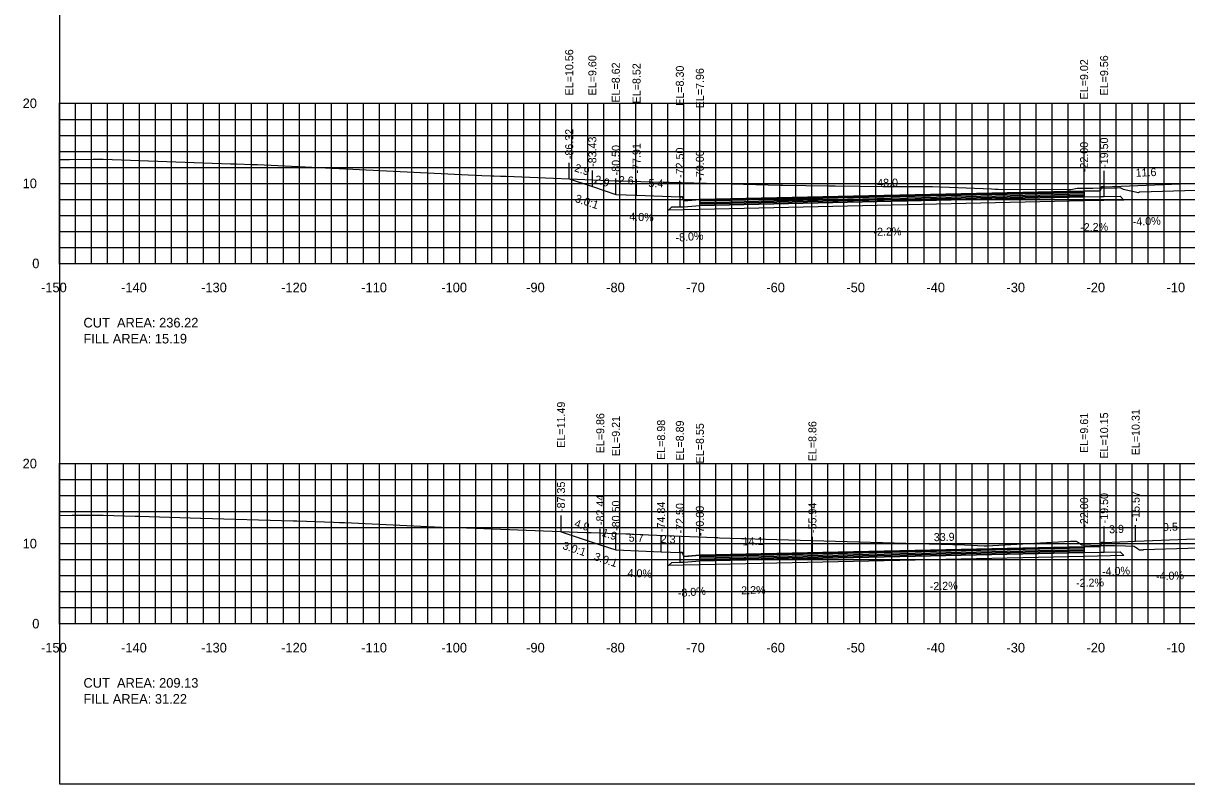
# Model space of a CAD drawing. Extents: x 1797419 to 1809236, y 248759 to 251512.
# Drawn here: x 1804516.5 to 1804661.8, y 250079.4 to 250174.4 of the extents above; entities that cross this region are included whole.
import ezdxf

# ---------------------------------------------------------------- set-up
doc = ezdxf.new("R2010")
doc.units = 0
for name, color, linetype in [('10', 7, 'Continuous'), ('3', 7, 'Continuous'), ('31', 7, 'Continuous'), ('4', 7, 'Continuous'), ('60', 7, 'Continuous'), ('ANNO-TXT', 7, 'Continuous'), ('BASE', 7, 'Continuous'), ('CL-CNST', 7, 'Continuous'), ('Level 62', 7, 'Continuous'), ('LOWER BINDER', 7, 'Continuous'), ('M-ROADS', 7, 'Continuous'), ('UPPER BINDER', 7, 'Continuous'), ('WEARING', 7, 'Continuous')]:
    doc.layers.add(name, color=color, linetype=linetype)

msp = doc.modelspace()

# ---------------------------------------------------------------- linework, layer by layer
for p, q in [((1804584.68, 250155), (1804584.68, 250157)), ((1804587.57, 250154.04), (1804587.57, 250156.04)), ((1804649, 250153.45), (1804649, 250155.45)), ((1804651.5, 250154), (1804651.5, 250156)), ((1804590.5, 250153.06), (1804590.5, 250155.06)), ((1804593.09, 250152.95), (1804593.09, 250154.95)), ((1804598.5, 250152.74), (1804598.5, 250154.74)), ((1804601, 250152.4), (1804601, 250154.4)), ((1804583.66, 250110.92), (1804583.66, 250112.92)), ((1804588.56, 250109.29), (1804588.56, 250111.29)), ((1804590.51, 250108.64), (1804590.51, 250110.64)), ((1804596.16, 250108.42), (1804596.16, 250110.42)), ((1804649, 250109.04), (1804649, 250111.04)), ((1804651.5, 250109.58), (1804651.5, 250111.58)), ((1804655.44, 250109.74), (1804655.44, 250111.74)), ((1804598.5, 250108.32), (1804598.5, 250110.32)), ((1804601, 250107.98), (1804601, 250109.98)), ((1804615.06, 250108.29), (1804615.06, 250110.29))]:
    msp.add_line(p, q)
for points in [[(1804521, 250079.43), (1804821, 250079.43), (1804821, 250269.43), (1804521, 250269.43)], [(1804651.5, 250154), (1804651.17, 250154), (1804651, 250153.5), (1804649, 250153.45), (1804649, 250152.73), (1804651, 250152.78), (1804651.5, 250152.78)], [(1804601, 250152.4), (1804599, 250152.24), (1804598.83, 250152.74), (1804598.5, 250152.74), (1804598.5, 250151.52), (1804599, 250151.52), (1804601, 250151.68)], [(1804651.5, 250109.58), (1804651.17, 250109.58), (1804651, 250109.08), (1804649, 250109.04), (1804649, 250108.32), (1804651, 250108.36), (1804651.5, 250108.36)], [(1804601, 250107.98), (1804599, 250107.82), (1804598.84, 250108.32), (1804598.5, 250108.32), (1804598.5, 250107.1), (1804599, 250107.1), (1804601, 250107.26)]]:
    msp.add_lwpolyline(points, close=True)
at = {"layer": '60'}
for p, q in [((1804520.94, 250164.43), (1804521, 250164.43)), ((1804521, 250144.43), (1804521, 250164.43)), ((1804520.94, 250154.43), (1804521, 250154.43)), ((1804520.94, 250144.43), (1804521, 250144.43)), ((1804521, 250144.43), (1804821, 250144.43)), ((1804521, 250144.37), (1804521, 250144.43)), ((1804531, 250144.37), (1804531, 250144.43)), ((1804541, 250144.37), (1804541, 250144.43)), ((1804551, 250144.37), (1804551, 250144.43)), ((1804561, 250144.37), (1804561, 250144.43)), ((1804571, 250144.37), (1804571, 250144.43)), ((1804581, 250144.37), (1804581, 250144.43)), ((1804591, 250144.37), (1804591, 250144.43)), ((1804601, 250144.37), (1804601, 250144.43)), ((1804611, 250144.37), (1804611, 250144.43)), ((1804621, 250144.37), (1804621, 250144.43)), ((1804631, 250144.37), (1804631, 250144.43)), ((1804641, 250144.37), (1804641, 250144.43)), ((1804651, 250144.37), (1804651, 250144.43)), ((1804661, 250144.37), (1804661, 250144.43)), ((1804520.94, 250119.43), (1804521, 250119.43)), ((1804521, 250099.43), (1804521, 250119.43)), ((1804520.94, 250109.43), (1804521, 250109.43)), ((1804520.94, 250099.43), (1804521, 250099.43)), ((1804521, 250099.43), (1804821, 250099.43)), ((1804521, 250099.37), (1804521, 250099.43)), ((1804531, 250099.37), (1804531, 250099.43)), ((1804541, 250099.37), (1804541, 250099.43)), ((1804551, 250099.37), (1804551, 250099.43)), ((1804561, 250099.37), (1804561, 250099.43)), ((1804571, 250099.37), (1804571, 250099.43)), ((1804581, 250099.37), (1804581, 250099.43)), ((1804591, 250099.37), (1804591, 250099.43)), ((1804601, 250099.37), (1804601, 250099.43)), ((1804611, 250099.37), (1804611, 250099.43)), ((1804621, 250099.37), (1804621, 250099.43)), ((1804631, 250099.37), (1804631, 250099.43)), ((1804641, 250099.37), (1804641, 250099.43)), ((1804651, 250099.37), (1804651, 250099.43)), ((1804661, 250099.37), (1804661, 250099.43))]:
    msp.add_line(p, q, dxfattribs=at)
at = {"layer": 'BASE'}
for points in [[(1804597.1, 250151.09), (1804597.51, 250151.49), (1804598.5, 250151.52), (1804599, 250151.52), (1804601, 250151.68), (1804649, 250152.73), (1804651, 250152.78), (1804651.5, 250152.78), (1804653.5, 250152.82), (1804653.98, 250152.34), (1804649, 250152.23), (1804601, 250151.18)], [(1804597.1, 250106.68), (1804597.5, 250107.08), (1804598.5, 250107.1), (1804599, 250107.1), (1804601, 250107.26), (1804649, 250108.32), (1804651, 250108.36), (1804651.5, 250108.36), (1804653.5, 250108.41), (1804653.98, 250107.93), (1804649, 250107.82), (1804601, 250106.76)]]:
    msp.add_lwpolyline(points, close=True, dxfattribs=at)
at = {"layer": 'CL-CNST'}
for points in [[(1804584.68, 250155), (1804587.57, 250154.04), (1804590.5, 250153.06), (1804593.09, 250152.95), (1804598.5, 250152.74), (1804598.77, 250152.74), (1804598.83, 250152.74), (1804599, 250152.24), (1804601, 250152.4), (1804649, 250153.45), (1804650.64, 250153.49), (1804651, 250153.5), (1804651.08, 250153.71), (1804651.17, 250154), (1804651.26, 250154), (1804651.5, 250154), (1804663.1, 250154.46)], [(1804583.66, 250110.92), (1804588.56, 250109.29), (1804590.51, 250108.64), (1804596.16, 250108.42), (1804598.5, 250108.32), (1804598.74, 250108.32), (1804598.84, 250108.32), (1804598.88, 250108.18), (1804599, 250107.82), (1804599.59, 250107.87), (1804601, 250107.98), (1804615.06, 250108.29), (1804649, 250109.04), (1804649.59, 250109.05), (1804651, 250109.08), (1804651.12, 250109.44), (1804651.17, 250109.58), (1804651.4, 250109.58), (1804651.5, 250109.58), (1804655.44, 250109.74), (1804664.98, 250110.12)]]:
    msp.add_lwpolyline(points, dxfattribs=at)
at = {"layer": 'Level 62'}
for p, q in [((1804521, 250164.43), (1804821, 250164.43)), ((1804521, 250144.43), (1804521, 250164.43)), ((1804523, 250144.43), (1804523, 250164.43)), ((1804525, 250144.43), (1804525, 250164.43)), ((1804527, 250144.43), (1804527, 250164.43)), ((1804529, 250144.43), (1804529, 250164.43)), ((1804531, 250144.43), (1804531, 250164.43)), ((1804533, 250144.43), (1804533, 250164.43)), ((1804535, 250144.43), (1804535, 250164.43)), ((1804537, 250144.43), (1804537, 250164.43)), ((1804539, 250144.43), (1804539, 250164.43)), ((1804541, 250144.43), (1804541, 250164.43)), ((1804543, 250144.43), (1804543, 250164.43)), ((1804545, 250144.43), (1804545, 250164.43)), ((1804547, 250144.43), (1804547, 250164.43)), ((1804549, 250144.43), (1804549, 250164.43)), ((1804551, 250144.43), (1804551, 250164.43)), ((1804553, 250144.43), (1804553, 250164.43)), ((1804555, 250144.43), (1804555, 250164.43)), ((1804557, 250144.43), (1804557, 250164.43)), ((1804559, 250144.43), (1804559, 250164.43)), ((1804561, 250144.43), (1804561, 250164.43)), ((1804563, 250144.43), (1804563, 250164.43)), ((1804565, 250144.43), (1804565, 250164.43)), ((1804567, 250144.43), (1804567, 250164.43)), ((1804569, 250144.43), (1804569, 250164.43)), ((1804571, 250144.43), (1804571, 250164.43)), ((1804573, 250144.43), (1804573, 250164.43)), ((1804575, 250144.43), (1804575, 250164.43)), ((1804577, 250144.43), (1804577, 250164.43)), ((1804579, 250144.43), (1804579, 250164.43)), ((1804581, 250144.43), (1804581, 250164.43)), ((1804583, 250144.43), (1804583, 250164.43)), ((1804585, 250144.43), (1804585, 250164.43)), ((1804587, 250144.43), (1804587, 250164.43)), ((1804589, 250144.43), (1804589, 250164.43)), ((1804591, 250144.43), (1804591, 250164.43)), ((1804593, 250144.43), (1804593, 250164.43)), ((1804595, 250144.43), (1804595, 250164.43)), ((1804597, 250144.43), (1804597, 250164.43)), ((1804599, 250144.43), (1804599, 250164.43)), ((1804601, 250144.43), (1804601, 250164.43)), ((1804603, 250144.43), (1804603, 250164.43)), ((1804605, 250144.43), (1804605, 250164.43)), ((1804607, 250144.43), (1804607, 250164.43)), ((1804609, 250144.43), (1804609, 250164.43)), ((1804611, 250144.43), (1804611, 250164.43)), ((1804613, 250144.43), (1804613, 250164.43)), ((1804615, 250144.43), (1804615, 250164.43)), ((1804617, 250144.43), (1804617, 250164.43)), ((1804619, 250144.43), (1804619, 250164.43)), ((1804621, 250144.43), (1804621, 250164.43)), ((1804623, 250144.43), (1804623, 250164.43)), ((1804625, 250144.43), (1804625, 250164.43)), ((1804627, 250144.43), (1804627, 250164.43)), ((1804629, 250144.43), (1804629, 250164.43)), ((1804631, 250144.43), (1804631, 250164.43)), ((1804633, 250144.43), (1804633, 250164.43)), ((1804635, 250144.43), (1804635, 250164.43)), ((1804637, 250144.43), (1804637, 250164.43)), ((1804639, 250144.43), (1804639, 250164.43)), ((1804641, 250144.43), (1804641, 250164.43)), ((1804643, 250144.43), (1804643, 250164.43)), ((1804645, 250144.43), (1804645, 250164.43)), ((1804647, 250144.43), (1804647, 250164.43)), ((1804649, 250144.43), (1804649, 250164.43)), ((1804651, 250144.43), (1804651, 250164.43)), ((1804653, 250144.43), (1804653, 250164.43)), ((1804655, 250144.43), (1804655, 250164.43)), ((1804657, 250144.43), (1804657, 250164.43)), ((1804659, 250144.43), (1804659, 250164.43)), ((1804661, 250144.43), (1804661, 250164.43)), ((1804521, 250162.43), (1804821, 250162.43)), ((1804521, 250160.43), (1804821, 250160.43)), ((1804521, 250158.43), (1804821, 250158.43)), ((1804521, 250156.43), (1804821, 250156.43)), ((1804521, 250154.43), (1804821, 250154.43)), ((1804521, 250152.43), (1804821, 250152.43)), ((1804521, 250150.43), (1804821, 250150.43)), ((1804521, 250148.43), (1804821, 250148.43)), ((1804521, 250146.43), (1804821, 250146.43)), ((1804521, 250144.43), (1804821, 250144.43)), ((1804521, 250119.43), (1804821, 250119.43)), ((1804521, 250099.43), (1804521, 250119.43)), ((1804523, 250099.43), (1804523, 250119.43)), ((1804525, 250099.43), (1804525, 250119.43)), ((1804527, 250099.43), (1804527, 250119.43)), ((1804529, 250099.43), (1804529, 250119.43)), ((1804531, 250099.43), (1804531, 250119.43)), ((1804533, 250099.43), (1804533, 250119.43)), ((1804535, 250099.43), (1804535, 250119.43)), ((1804537, 250099.43), (1804537, 250119.43)), ((1804539, 250099.43), (1804539, 250119.43)), ((1804541, 250099.43), (1804541, 250119.43)), ((1804543, 250099.43), (1804543, 250119.43)), ((1804545, 250099.43), (1804545, 250119.43)), ((1804547, 250099.43), (1804547, 250119.43)), ((1804549, 250099.43), (1804549, 250119.43)), ((1804551, 250099.43), (1804551, 250119.43)), ((1804553, 250099.43), (1804553, 250119.43)), ((1804555, 250099.43), (1804555, 250119.43)), ((1804557, 250099.43), (1804557, 250119.43)), ((1804559, 250099.43), (1804559, 250119.43)), ((1804561, 250099.43), (1804561, 250119.43)), ((1804563, 250099.43), (1804563, 250119.43)), ((1804565, 250099.43), (1804565, 250119.43)), ((1804567, 250099.43), (1804567, 250119.43)), ((1804569, 250099.43), (1804569, 250119.43)), ((1804571, 250099.43), (1804571, 250119.43)), ((1804573, 250099.43), (1804573, 250119.43)), ((1804575, 250099.43), (1804575, 250119.43)), ((1804577, 250099.43), (1804577, 250119.43)), ((1804579, 250099.43), (1804579, 250119.43)), ((1804581, 250099.43), (1804581, 250119.43)), ((1804583, 250099.43), (1804583, 250119.43)), ((1804585, 250099.43), (1804585, 250119.43)), ((1804587, 250099.43), (1804587, 250119.43)), ((1804589, 250099.43), (1804589, 250119.43)), ((1804591, 250099.43), (1804591, 250119.43)), ((1804593, 250099.43), (1804593, 250119.43)), ((1804595, 250099.43), (1804595, 250119.43)), ((1804597, 250099.43), (1804597, 250119.43)), ((1804599, 250099.43), (1804599, 250119.43)), ((1804601, 250099.43), (1804601, 250119.43)), ((1804603, 250099.43), (1804603, 250119.43)), ((1804605, 250099.43), (1804605, 250119.43)), ((1804607, 250099.43), (1804607, 250119.43)), ((1804609, 250099.43), (1804609, 250119.43)), ((1804611, 250099.43), (1804611, 250119.43)), ((1804613, 250099.43), (1804613, 250119.43)), ((1804615, 250099.43), (1804615, 250119.43)), ((1804617, 250099.43), (1804617, 250119.43)), ((1804619, 250099.43), (1804619, 250119.43)), ((1804621, 250099.43), (1804621, 250119.43)), ((1804623, 250099.43), (1804623, 250119.43)), ((1804625, 250099.43), (1804625, 250119.43)), ((1804627, 250099.43), (1804627, 250119.43)), ((1804629, 250099.43), (1804629, 250119.43)), ((1804631, 250099.43), (1804631, 250119.43)), ((1804633, 250099.43), (1804633, 250119.43)), ((1804635, 250099.43), (1804635, 250119.43)), ((1804637, 250099.43), (1804637, 250119.43)), ((1804639, 250099.43), (1804639, 250119.43)), ((1804641, 250099.43), (1804641, 250119.43)), ((1804643, 250099.43), (1804643, 250119.43)), ((1804645, 250099.43), (1804645, 250119.43)), ((1804647, 250099.43), (1804647, 250119.43)), ((1804649, 250099.43), (1804649, 250119.43)), ((1804651, 250099.43), (1804651, 250119.43)), ((1804653, 250099.43), (1804653, 250119.43)), ((1804655, 250099.43), (1804655, 250119.43)), ((1804657, 250099.43), (1804657, 250119.43)), ((1804659, 250099.43), (1804659, 250119.43)), ((1804661, 250099.43), (1804661, 250119.43)), ((1804521, 250117.43), (1804821, 250117.43)), ((1804521, 250115.43), (1804821, 250115.43)), ((1804521, 250113.43), (1804821, 250113.43)), ((1804521, 250111.43), (1804821, 250111.43)), ((1804521, 250109.43), (1804821, 250109.43)), ((1804521, 250107.43), (1804821, 250107.43)), ((1804521, 250105.43), (1804821, 250105.43)), ((1804521, 250103.43), (1804821, 250103.43)), ((1804521, 250101.43), (1804821, 250101.43)), ((1804521, 250099.43), (1804821, 250099.43))]:
    msp.add_line(p, q, dxfattribs=at)
at = {"layer": 'LOWER BINDER'}
for points in [[(1804601, 250151.87), (1804601, 250152.06), (1804649, 250153.11), (1804649, 250152.92)], [(1804601, 250151.68), (1804601, 250151.87), (1804649, 250152.92), (1804649, 250152.73)], [(1804601, 250107.45), (1804601, 250107.64), (1804649, 250108.7), (1804649, 250108.51)], [(1804601, 250107.26), (1804601, 250107.45), (1804649, 250108.51), (1804649, 250108.32)]]:
    msp.add_lwpolyline(points, close=True, dxfattribs=at)
at = {"layer": 'M-ROADS'}
for points in [[(1804521, 250157.42), (1804522.25, 250157.43), (1804525.2, 250157.46), (1804525.5, 250157.46), (1804525.82, 250157.46), (1804525.85, 250157.46), (1804525.86, 250157.46), (1804526.47, 250157.45), (1804542.38, 250156.89), (1804542.48, 250156.89), (1804543.1, 250156.88), (1804545.08, 250156.79), (1804545.13, 250156.79), (1804545.73, 250156.77), (1804573.78, 250155.43), (1804574.9, 250155.38), (1804575.25, 250155.38), (1804576.1, 250155.35), (1804576.17, 250155.35), (1804576.81, 250155.33), (1804590.58, 250154.75), (1804590.78, 250154.75), (1804591.27, 250154.74), (1804593.64, 250154.66), (1804596.43, 250154.58), (1804596.55, 250154.58), (1804597.17, 250154.57), (1804611.08, 250154.21), (1804611.35, 250154.22), (1804617.1, 250154.13), (1804617.4, 250154.13), (1804617.92, 250154.12), (1804623.87, 250154.04), (1804624.38, 250154.04), (1804624.65, 250154.04), (1804630.08, 250154.02), (1804637.42, 250153.73), (1804637.84, 250153.72), (1804638.27, 250153.71), (1804646.86, 250153.66), (1804647.16, 250153.67), (1804647.35, 250153.67), (1804648.14, 250153.85), (1804648.26, 250153.85), (1804648.5, 250153.83), (1804648.52, 250153.83), (1804649.73, 250153.84), (1804649.89, 250153.84), (1804650.1, 250153.84), (1804652.66, 250153.88), (1804652.77, 250153.88), (1804652.9, 250153.88), (1804653.07, 250153.89), (1804653.45, 250153.9), (1804653.89, 250153.72), (1804655.8, 250153.31), (1804655.9, 250153.39), (1804655.91, 250153.39), (1804655.92, 250153.39), (1804655.94, 250153.38), (1804657.37, 250153.42), (1804669.98, 250153.79)], [(1804521, 250112.96), (1804522.59, 250112.97), (1804523.22, 250112.98), (1804526.47, 250113), (1804530.44, 250112.87), (1804530.93, 250112.86), (1804538.6, 250112.61), (1804538.68, 250112.61), (1804550.18, 250112.27), (1804550.66, 250112.26), (1804551.88, 250112.23), (1804555.23, 250112.11), (1804555.97, 250112.08), (1804556.04, 250112.08), (1804556.61, 250112.06), (1804569.59, 250111.45), (1804570.12, 250111.45), (1804570.25, 250111.45), (1804571.86, 250111.38), (1804571.89, 250111.38), (1804586.81, 250110.81), (1804587.41, 250110.8), (1804589.47, 250110.73), (1804589.52, 250110.72), (1804591.74, 250110.65), (1804592.29, 250110.63), (1804592.51, 250110.62), (1804602.89, 250110.18), (1804603.24, 250110.18), (1804603.47, 250110.17), (1804606.2, 250110.05), (1804606.49, 250110.05), (1804610.62, 250109.93), (1804634.05, 250109.26), (1804636.53, 250109.14), (1804636.86, 250109.15), (1804647.29, 250109.74), (1804647.29, 250109.74), (1804647.38, 250109.74), (1804647.69, 250109.74), (1804647.97, 250109.74), (1804648.04, 250109.74), (1804648.44, 250109.5), (1804648.72, 250109.26), (1804650.95, 250109.2), (1804652.79, 250109.19), (1804654.18, 250109.14), (1804655.26, 250109.1), (1804655.26, 250109.1), (1804655.69, 250108.82), (1804655.92, 250108.65), (1804656.38, 250108.67), (1804656.4, 250108.68), (1804667.48, 250109.01)]]:
    msp.add_lwpolyline(points, dxfattribs=at)
at = {"layer": 'UPPER BINDER'}
for points in [[(1804649, 250153.3), (1804601, 250152.25), (1804601, 250152.06), (1804649, 250153.11)], [(1804649, 250108.89), (1804601, 250107.83), (1804601, 250107.64), (1804649, 250108.7)]]:
    msp.add_lwpolyline(points, close=True, dxfattribs=at)
at = {"layer": 'WEARING'}
for points in [[(1804649, 250153.45), (1804601, 250152.4), (1804601, 250152.25), (1804649, 250153.3)], [(1804649, 250109.04), (1804601, 250107.98), (1804601, 250107.83), (1804649, 250108.89)]]:
    msp.add_lwpolyline(points, close=True, dxfattribs=at)

# ---------------------------------------------------------------- texts
for rotation, p in [(341.5655, (1804585.33, 250152.14)), (341.566, (1804583.76, 250108.78)), (341.5682, (1804587.68, 250107.41))]:
    msp.add_text('3.0:1', height=1, rotation=rotation).set_placement(p)
at = {"layer": '10'}
for s, p in [('-150', (1804518.7, 250140.83)), ('-140', (1804528.7, 250140.83)), ('-130', (1804538.7, 250140.83)), ('-120', (1804548.7, 250140.83)), ('-110', (1804558.7, 250140.83)), ('-100', (1804568.7, 250140.83)), ('-90', (1804579.3, 250140.83)), ('-80', (1804589.3, 250140.83)), ('-70', (1804599.3, 250140.83)), ('-60', (1804609.3, 250140.83)), ('-50', (1804619.3, 250140.83)), ('-40', (1804629.3, 250140.83)), ('-30', (1804639.3, 250140.83)), ('-20', (1804649.3, 250140.83)), ('-10', (1804659.3, 250140.83)), ('-150', (1804518.7, 250095.83)), ('-140', (1804528.7, 250095.83)), ('-130', (1804538.7, 250095.83)), ('-120', (1804548.7, 250095.83)), ('-110', (1804558.7, 250095.83)), ('-100', (1804568.7, 250095.83)), ('-90', (1804579.3, 250095.83)), ('-80', (1804589.3, 250095.83)), ('-70', (1804599.3, 250095.83)), ('-60', (1804609.3, 250095.83)), ('-50', (1804619.3, 250095.83)), ('-40', (1804629.3, 250095.83)), ('-30', (1804639.3, 250095.83)), ('-20', (1804649.3, 250095.83)), ('-10', (1804659.3, 250095.83))]:
    msp.add_text(s, height=1.2, dxfattribs=at).set_placement(p)
at = {"layer": '3'}
for s, p in [('EL=10.56', (1804585.18, 250165.42)), ('EL=9.60', (1804588.07, 250165.42)), ('EL=9.56', (1804652, 250165.41)), ('EL=8.62', (1804591, 250164.52)), ('EL=8.52', (1804593.59, 250164.42)), ('EL=8.30', (1804599, 250164.12)), ('EL=7.96', (1804601.5, 250163.81)), ('EL=9.02', (1804649.5, 250164.92)), ('-86.32', (1804585.18, 250157.45)), ('-83.43', (1804588.07, 250156.49)), ('-19.50', (1804652, 250156.37)), ('-80.50', (1804591, 250155.43)), ('-77.91', (1804593.59, 250155.66)), ('-72.50', (1804599, 250155.11)), ('-70.00', (1804601.5, 250154.77)), ('-22.00', (1804649.5, 250155.83)), ('EL=11.49', (1804584.16, 250121.4)), ('EL=9.86', (1804589.06, 250120.71)), ('EL=9.21', (1804591.01, 250120.36)), ('EL=9.61', (1804649.5, 250120.75)), ('EL=10.15', (1804652, 250120.05)), ('EL=10.31', (1804655.94, 250120.46)), ('EL=8.98', (1804596.66, 250119.88)), ('EL=8.89', (1804599, 250119.79)), ('EL=8.55', (1804601.5, 250119.45)), ('EL=8.86', (1804615.56, 250119.71)), ('-87.35', (1804584.16, 250113.38)), ('-82.44', (1804589.06, 250111.75)), ('-80.50', (1804591.01, 250111.02)), ('-22.00', (1804649.5, 250111.42)), ('-19.50', (1804652, 250111.96)), ('-15.57', (1804655.94, 250112.2)), ('-74.84', (1804596.66, 250110.87)), ('-72.50', (1804599, 250110.7)), ('-70.00', (1804601.5, 250110.36)), ('-55.94', (1804615.56, 250110.75))]:
    msp.add_text(s, height=1, rotation=90, dxfattribs=at).set_placement(p)
at = {"layer": '31'}
for s, p in [('20', (1804516.4, 250163.83)), ('10', (1804516.4, 250153.83)), ('0', (1804517.6, 250143.83)), ('20', (1804516.4, 250118.83)), ('10', (1804516.4, 250108.83)), ('0', (1804517.6, 250098.83))]:
    msp.add_text(s, height=1.2, dxfattribs=at).set_placement(p)
at = {"layer": '4'}
for s, rotation, p in [('2.9', 341.5655, (1804585.25, 250155.97)), ('2.9', 341.5655, (1804587.74, 250154.54)), ('11.6', 2.292, (1804655.45, 250155.25)), ('2.6', 357.7094, (1804590.86, 250154.35)), ('5.4', 357.7094, (1804594.56, 250153.99)), ('48.0', 1.2603, (1804623.16, 250153.98)), ('4.0%', 357.7094, (1804592.17, 250149.79)), ('-4.0%', 2.292, (1804655.09, 250149.14)), ('-8.0%', 4.5755, (1804598, 250147.14)), ('-2.2%', 1.2603, (1804622.7, 250147.87)), ('-2.2%', 1.2607, (1804648.52, 250148.44)), ('4.9', 341.566, (1804585.24, 250111.56)), ('9.5', 2.2906, (1804658.88, 250110.98)), ('1.9', 341.5682, (1804588.67, 250110.41)), ('5.7', 357.7092, (1804592.1, 250109.68)), ('2.3', 357.7092, (1804596.09, 250109.52)), ('33.9', 1.2603, (1804630.23, 250109.73)), ('3.9', 2.2895, (1804652.14, 250110.71)), ('14.1', 1.2603, (1804606.35, 250109.2)), ('4.0%', 357.7092, (1804591.95, 250105.28)), ('-4.0%', 2.2895, (1804651.26, 250105.43)), ('-2.2%', 1.2603, (1804629.73, 250103.61)), ('-2.2%', 1.2601, (1804648, 250104.01)), ('-4.0%', 2.2906, (1804658, 250104.84)), ('-8.0%', 4.5754, (1804598.29, 250102.75)), ('-2.2%', 1.2603, (1804605.73, 250103.08))]:
    msp.add_text(s, height=1, rotation=rotation, dxfattribs=at).set_placement(p)
at = {"layer": '60'}
for p in [(1804521, 250144.43), (1804521, 250099.43)]:
    msp.add_text('-', height=0.0001, dxfattribs=at).set_placement(p)
at = {"layer": 'ANNO-TXT'}
for s, p in [('CUT  AREA: 236.22', (1804524, 250136.43)), ('FILL AREA: 15.19', (1804524, 250134.43)), ('CUT  AREA: 209.13', (1804524, 250091.43)), ('FILL AREA: 31.22', (1804524, 250089.43))]:
    msp.add_text(s, height=1.2, dxfattribs=at).set_placement(p)

doc.saveas('drawing.dxf')
